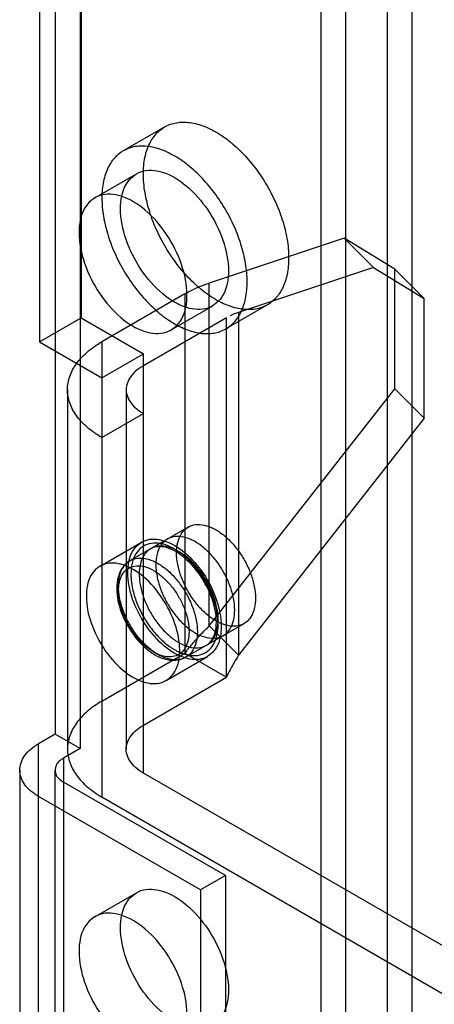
# Model space of a CAD drawing. Header units: millimetres. Extents: x 188 to 1028, y 131 to 1566.
# Tile 271 of 326: x 599 to 614, y 1325 to 1359. Entities that reach past the tile are written whole.
import ezdxf

# ---------------------------------------------------------------- set-up
doc = ezdxf.new("R2010")
doc.units = ezdxf.units.MM
doc.header["$LTSCALE"] = 110.325218
doc.layers.get('0').update_dxf_attribs({"linetype": 'CONTINUOUS'})

msp = doc.modelspace()

# ---------------------------------------------------------------- linework, layer by layer
at = {"color": 7, "linetype": 'CONTINUOUS'}
for p, q in [((609.663, 1565.991), (609.663, 633.546)), ((610.511, 633.056), (610.511, 1565.501)), ((612.774, 635.342), (612.774, 1564.195)), ((611.926, 1563.705), (611.926, 634.852)), ((600.612, 1379.094), (600.612, 1334.186)), ((601.46, 1378.604), (601.46, 1333.696)), ((601.496, 1360.621), (601.496, 1348.373)), ((600.082, 1359.804), (600.082, 1347.557)), ((604.342, 1354.874), (602.928, 1354.058)), ((601.964, 1352.462), (603.378, 1353.279)), ((610.458, 1351.089), (605.86, 1349.557)), ((610.458, 1351.089), (611.458, 1350.089)), ((612.19, 1350.034), (610.458, 1351.089)), ((611.458, 1350.089), (606.86, 1348.557)), ((611.458, 1350.089), (613.19, 1349.034)), ((612.19, 1345.951), (612.19, 1350.034)), ((612.19, 1350.034), (613.19, 1349.034)), ((605.86, 1337.873), (605.86, 1349.557)), ((605.031, 1349.19), (602.203, 1347.557)), ((605.031, 1349.19), (605.031, 1336.942)), ((613.19, 1344.951), (613.19, 1349.034)), ((604.564, 1347.959), (605.978, 1348.775)), ((607.842, 1348.812), (606.428, 1347.996)), ((600.082, 1347.557), (601.496, 1348.373)), ((601.496, 1348.373), (603.617, 1347.148)), ((606.445, 1348.373), (603.617, 1346.74)), ((606.445, 1336.126), (606.445, 1348.373)), ((606.86, 1348.557), (606.86, 1336.873)), ((600.082, 1347.557), (602.203, 1346.332)), ((602.203, 1347.557), (602.203, 1332.043)), ((602.203, 1346.332), (603.617, 1347.148)), ((603.617, 1332.86), (603.617, 1347.148)), ((601.031, 1345.924), (601.031, 1333.676)), ((603.031, 1345.924), (603.031, 1333.676)), ((605.86, 1337.873), (612.19, 1345.951)), ((613.19, 1344.951), (612.19, 1345.951)), ((602.203, 1344.291), (603.617, 1345.107)), ((613.19, 1344.951), (606.86, 1336.873)), ((605.142, 1341.241), (603.162, 1340.098)), ((602.139, 1339.911), (603.553, 1340.728)), ((607.042, 1337.95), (605.062, 1336.807)), ((606.86, 1336.873), (605.86, 1337.873)), ((602.203, 1335.309), (605.031, 1336.942)), ((605.031, 1336.942), (606.445, 1336.126)), ((604.389, 1336.014), (605.803, 1336.831)), ((603.617, 1334.493), (606.445, 1336.126)), ((600.612, 1334.186), (600.046, 1333.86)), ((601.46, 1333.696), (600.612, 1334.186)), ((600.046, 627.993), (600.046, 1333.86)), ((601.46, 1333.696), (600.895, 1333.37)), ((600.895, 1333.37), (600.895, 627.504)), ((599.402, 1332.962), (599.402, 659.755)), ((600.602, 1332.962), (600.602, 659.755)), ((615.284, 1326.124), (603.617, 1332.86)), ((606.41, 1329.369), (600.895, 1332.553)), ((605.562, 1328.879), (600.046, 1332.064)), ((613.87, 1325.307), (602.203, 1332.043)), ((606.41, 1329.369), (605.562, 1328.879)), ((606.41, 1329.369), (606.41, 684.863)), ((605.562, 1328.879), (605.562, 684.373)), ((601.964, 1327.967), (603.378, 1328.783))]:
    msp.add_line(p, q, dxfattribs=at)
for points in [[(603.193, 1339.637), (603.193, 1339.598), (603.194, 1339.559), (603.196, 1339.52)], [(603.476, 1339.637), (603.476, 1339.602), (603.477, 1339.567), (603.479, 1339.531)], [(602.769, 1339.065), (602.769, 1339.087), (602.769, 1339.108), (602.77, 1339.13)], [(606.163, 1338.085), (606.162, 1338.12), (606.161, 1338.155), (606.16, 1338.191)], [(606.163, 1337.922), (606.162, 1337.96), (606.161, 1337.999), (606.159, 1338.039)], [(605.173, 1337.677), (605.173, 1337.655), (605.172, 1337.634), (605.171, 1337.612)]]:
    msp.add_lwpolyline(points, dxfattribs=at)
for points, knots in [([(603.617, 1353.272), (603.617, 1353.461), (603.647, 1353.818), (603.802, 1354.305), (604.065, 1354.691), (604.427, 1354.949), (604.865, 1355.059), (605.35, 1355.02), (605.859, 1354.844), (606.373, 1354.541), (606.874, 1354.125), (607.341, 1353.613), (607.756, 1353.026), (608.101, 1352.387), (608.361, 1351.724), (608.525, 1351.064), (608.567, 1350.625), (608.567, 1350.415)], [0, 0, 0, 0, 0.064184, 0.121223, 0.172273, 0.220062, 0.269185, 0.322986, 0.383413, 0.450952, 0.525016, 0.604198, 0.686459, 0.769111, 0.850698, 0.928397, 1, 1, 1, 1]), ([(607.153, 1349.598), (607.153, 1349.807), (607.112, 1350.244), (606.949, 1350.901), (606.691, 1351.561), (606.348, 1352.199), (605.934, 1352.788), (605.466, 1353.303), (604.964, 1353.721), (604.45, 1354.025), (603.942, 1354.202), (603.458, 1354.242), (603.019, 1354.135), (602.655, 1353.879), (602.39, 1353.493), (602.233, 1353.004), (602.203, 1352.645), (602.203, 1352.456)], [0, 0, 0, 0, 0.071244, 0.148466, 0.22964, 0.312108, 0.394528, 0.474048, 0.548356, 0.615964, 0.676325, 0.73002, 0.779115, 0.82699, 0.878215, 0.935524, 1, 1, 1, 1]), ([(602.839, 1352.088), (602.839, 1352.371), (602.912, 1352.901), (603.523, 1353.454), (604.363, 1353.375), (605.151, 1352.869), (605.859, 1352.057), (606.362, 1351.061), (606.516, 1350.321), (606.516, 1349.965)], [0, 0, 0, 0, 0.130231, 0.233176, 0.344879, 0.489739, 0.658605, 0.836049, 1, 1, 1, 1]), ([(608.567, 1350.415), (608.567, 1350.226), (608.537, 1349.868), (608.381, 1349.381), (608.119, 1348.996), (607.757, 1348.738), (607.319, 1348.628), (606.834, 1348.667), (606.325, 1348.843), (605.811, 1349.146), (605.31, 1349.562), (604.843, 1350.074), (604.428, 1350.661), (604.083, 1351.299), (603.822, 1351.963), (603.659, 1352.623), (603.617, 1353.062), (603.617, 1353.272)], [0, 0, 0, 0, 0.064184, 0.121223, 0.172273, 0.220062, 0.269185, 0.322986, 0.383413, 0.450952, 0.525016, 0.604198, 0.686459, 0.769111, 0.850698, 0.928397, 1, 1, 1, 1]), ([(605.102, 1349.149), (605.102, 1349.502), (604.95, 1350.236), (604.453, 1351.227), (603.751, 1352.041), (602.963, 1352.552), (602.12, 1352.642), (601.499, 1352.091), (601.425, 1351.556), (601.425, 1351.272)], [0, 0, 0, 0, 0.162892, 0.338517, 0.507397, 0.652855, 0.765202, 0.869081, 1, 1, 1, 1]), ([(602.203, 1352.456), (602.203, 1352.246), (602.244, 1351.81), (602.406, 1351.153), (602.664, 1350.492), (603.008, 1349.854), (603.422, 1349.266), (603.89, 1348.751), (604.391, 1348.333), (604.906, 1348.029), (605.413, 1347.852), (605.898, 1347.811), (606.337, 1347.919), (606.701, 1348.175), (606.965, 1348.56), (607.122, 1349.049), (607.153, 1349.409), (607.153, 1349.598)], [0, 0, 0, 0, 0.071244, 0.148466, 0.22964, 0.312108, 0.394528, 0.474048, 0.548356, 0.615964, 0.676325, 0.73002, 0.779115, 0.82699, 0.878215, 0.935524, 1, 1, 1, 1]), ([(606.516, 1349.965), (606.516, 1349.683), (606.443, 1349.153), (605.832, 1348.6), (604.993, 1348.679), (604.204, 1349.184), (603.496, 1349.997), (602.993, 1350.993), (602.839, 1351.733), (602.839, 1352.088)], [0, 0, 0, 0, 0.130231, 0.233176, 0.344879, 0.489739, 0.658605, 0.836049, 1, 1, 1, 1]), ([(601.425, 1351.272), (601.425, 1350.919), (601.577, 1350.185), (602.074, 1349.194), (602.777, 1348.38), (603.564, 1347.869), (604.407, 1347.779), (605.028, 1348.33), (605.102, 1348.865), (605.102, 1349.149)], [0, 0, 0, 0, 0.162892, 0.338517, 0.507397, 0.652855, 0.765202, 0.869081, 1, 1, 1, 1]), ([(605.031, 1349.19), (605.115, 1349.238), (605.291, 1349.331), (605.567, 1349.453), (605.761, 1349.524), (605.86, 1349.557)], [0, 0, 0, 0, 0.320748, 0.654434, 1, 1, 1, 1]), ([(602.203, 1344.291), (602.027, 1344.392), (601.708, 1344.612), (601.328, 1345.012), (601.087, 1345.455), (601.004, 1345.924), (601.087, 1346.393), (601.328, 1346.835), (601.708, 1347.236), (602.027, 1347.455), (602.203, 1347.557)], [0, 0, 0, 0, 0.145164, 0.274794, 0.391268, 0.500005, 0.608742, 0.725215, 0.854841, 1, 1, 1, 1]), ([(603.617, 1346.74), (603.517, 1346.682), (603.338, 1346.557), (603.136, 1346.322), (603.027, 1346.06), (603.027, 1345.787), (603.136, 1345.526), (603.338, 1345.291), (603.517, 1345.165), (603.617, 1345.107)], [0, 0, 0, 0, 0.165154, 0.309736, 0.438587, 0.561412, 0.690263, 0.834845, 1, 1, 1, 1]), ([(604.748, 1340.371), (604.748, 1340.489), (604.77, 1340.709), (604.882, 1341.003), (605.073, 1341.22), (605.331, 1341.333), (605.629, 1341.336), (605.946, 1341.237), (606.267, 1341.048), (606.577, 1340.778), (606.86, 1340.443), (607.102, 1340.058), (607.287, 1339.647), (607.405, 1339.231), (607.435, 1338.953), (607.435, 1338.82)], [0, 0, 0, 0, 0.073545, 0.137545, 0.194565, 0.249605, 0.30939, 0.377678, 0.455401, 0.541773, 0.634429, 0.729911, 0.825515, 0.916713, 1, 1, 1, 1]), ([(606.728, 1338.412), (606.728, 1338.544), (606.698, 1338.821), (606.582, 1339.233), (606.399, 1339.642), (606.16, 1340.025), (605.879, 1340.361), (605.569, 1340.633), (605.248, 1340.825), (604.931, 1340.926), (604.631, 1340.926), (604.37, 1340.815), (604.176, 1340.598), (604.063, 1340.302), (604.041, 1340.081), (604.041, 1339.963)], [0, 0, 0, 0, 0.082964, 0.173344, 0.268031, 0.36291, 0.455615, 0.542339, 0.620322, 0.688769, 0.748808, 0.804256, 0.861723, 0.9262, 1, 1, 1, 1]), ([(603.087, 1339.698), (603.087, 1339.942), (603.15, 1340.4), (603.677, 1340.879), (604.401, 1340.812), (605.087, 1340.375), (605.703, 1339.668), (606.138, 1338.803), (606.269, 1338.164), (606.269, 1337.861)], [0, 0, 0, 0, 0.13017, 0.232831, 0.344397, 0.488683, 0.65935, 0.838372, 1, 1, 1, 1]), ([(606.159, 1338.039), (606.151, 1338.185), (606.104, 1338.488), (605.959, 1338.936), (605.747, 1339.375), (605.477, 1339.781), (605.166, 1340.134), (604.827, 1340.415), (604.479, 1340.609), (604.138, 1340.706), (603.818, 1340.694), (603.54, 1340.565), (603.335, 1340.326), (603.216, 1340.004), (603.193, 1339.764), (603.193, 1339.637)], [0, 0, 0, 0, 0.085241, 0.177092, 0.272378, 0.367123, 0.459056, 0.54462, 0.621356, 0.688743, 0.748165, 0.803547, 0.861287, 0.926069, 1, 1, 1, 1]), ([(606.16, 1338.191), (606.152, 1338.323), (606.109, 1338.597), (605.979, 1339.002), (605.786, 1339.4), (605.542, 1339.769), (605.258, 1340.089), (604.951, 1340.343), (604.635, 1340.518), (604.325, 1340.605), (604.035, 1340.592), (603.786, 1340.473), (603.603, 1340.257), (603.496, 1339.967), (603.476, 1339.751), (603.476, 1339.637)], [0, 0, 0, 0, 0.085075, 0.17682, 0.272183, 0.36768, 0.459813, 0.545481, 0.622445, 0.689922, 0.749326, 0.804781, 0.862161, 0.926443, 1, 1, 1, 1]), ([(606.104, 1338.004), (606.104, 1338.271), (605.983, 1338.84), (605.588, 1339.611), (605.033, 1340.226), (604.445, 1340.59), (604.011, 1340.588), (603.869, 1340.506)], [0, 0, 0, 0, 0.213804, 0.45666, 0.686967, 0.869203, 1, 1, 1, 1]), ([(607.435, 1338.82), (607.435, 1338.703), (607.414, 1338.483), (607.302, 1338.188), (607.111, 1337.972), (606.853, 1337.859), (606.555, 1337.856), (606.238, 1337.954), (605.917, 1338.144), (605.607, 1338.414), (605.323, 1338.749), (605.082, 1339.133), (604.897, 1339.545), (604.779, 1339.96), (604.748, 1340.239), (604.748, 1340.371)], [0, 0, 0, 0, 0.073545, 0.137545, 0.194565, 0.249605, 0.30939, 0.377678, 0.455401, 0.541773, 0.634429, 0.729911, 0.825515, 0.916713, 1, 1, 1, 1]), ([(604.855, 1337.044), (604.855, 1337.348), (604.724, 1337.985), (604.293, 1338.843), (603.686, 1339.546), (603.008, 1339.986), (602.281, 1340.07), (601.737, 1339.594), (601.673, 1339.128), (601.673, 1338.881)], [0, 0, 0, 0, 0.162131, 0.339201, 0.507548, 0.651229, 0.764083, 0.868455, 1, 1, 1, 1]), ([(603.162, 1340.098), (603.07, 1340.045), (602.896, 1339.887), (602.74, 1339.548), (602.71, 1339.286), (602.71, 1339.147)], [0, 0, 0, 0, 0.291753, 0.619248, 1, 1, 1, 1]), ([(602.769, 1339.228), (602.769, 1339.345), (602.79, 1339.565), (602.901, 1339.86), (603.093, 1340.077), (603.352, 1340.19), (603.652, 1340.192), (603.97, 1340.092), (604.292, 1339.901), (604.603, 1339.629), (604.886, 1339.291), (605.126, 1338.907), (605.309, 1338.497), (605.426, 1338.085), (605.456, 1337.809), (605.456, 1337.677)], [0, 0, 0, 0, 0.073397, 0.137354, 0.194438, 0.249954, 0.309964, 0.378502, 0.456728, 0.543567, 0.636504, 0.732195, 0.826958, 0.917226, 1, 1, 1, 1]), ([(602.77, 1339.13), (602.774, 1339.231), (602.801, 1339.42), (602.912, 1339.669), (603.092, 1339.846), (603.327, 1339.931), (603.593, 1339.921), (603.874, 1339.824), (604.157, 1339.648), (604.429, 1339.404), (604.676, 1339.104), (604.885, 1338.764), (605.045, 1338.403), (605.146, 1338.038), (605.173, 1337.794), (605.173, 1337.677)], [0, 0, 0, 0, 0.072046, 0.134624, 0.190964, 0.246646, 0.307461, 0.376962, 0.455962, 0.543228, 0.636213, 0.731696, 0.826281, 0.916662, 1, 1, 1, 1]), ([(604.041, 1339.963), (604.041, 1339.831), (604.072, 1339.554), (604.188, 1339.142), (604.371, 1338.733), (604.609, 1338.35), (604.891, 1338.014), (605.201, 1337.742), (605.522, 1337.55), (605.839, 1337.449), (606.138, 1337.449), (606.4, 1337.56), (606.594, 1337.777), (606.707, 1338.073), (606.728, 1338.294), (606.728, 1338.412)], [0, 0, 0, 0, 0.082964, 0.173344, 0.268031, 0.36291, 0.455615, 0.542339, 0.620322, 0.688769, 0.748808, 0.804256, 0.861723, 0.9262, 1, 1, 1, 1]), ([(606.269, 1337.861), (606.269, 1337.616), (606.206, 1337.157), (605.677, 1336.679), (604.951, 1336.748), (604.268, 1337.185), (603.655, 1337.888), (603.22, 1338.75), (603.087, 1339.39), (603.087, 1339.698)], [0, 0, 0, 0, 0.130231, 0.233176, 0.344879, 0.489739, 0.658605, 0.836049, 1, 1, 1, 1]), ([(603.479, 1339.531), (603.486, 1339.399), (603.529, 1339.125), (603.659, 1338.72), (603.852, 1338.322), (604.097, 1337.953), (604.38, 1337.633), (604.687, 1337.379), (605.003, 1337.204), (605.313, 1337.117), (605.603, 1337.13), (605.853, 1337.249), (606.035, 1337.465), (606.142, 1337.755), (606.163, 1337.971), (606.163, 1338.085)], [0, 0, 0, 0, 0.085075, 0.17682, 0.272183, 0.36768, 0.459813, 0.545481, 0.622445, 0.689922, 0.749326, 0.804781, 0.862161, 0.926443, 1, 1, 1, 1]), ([(605.456, 1337.677), (605.456, 1337.56), (605.434, 1337.34), (605.323, 1337.046), (605.132, 1336.829), (604.872, 1336.715), (604.572, 1336.713), (604.254, 1336.813), (603.932, 1337.005), (603.621, 1337.276), (603.338, 1337.614), (603.098, 1337.998), (602.915, 1338.408), (602.799, 1338.82), (602.769, 1339.096), (602.769, 1339.228)], [0, 0, 0, 0, 0.073397, 0.137354, 0.194438, 0.249954, 0.309964, 0.378502, 0.456728, 0.543567, 0.636504, 0.732195, 0.826958, 0.917226, 1, 1, 1, 1]), ([(603.196, 1339.52), (603.204, 1339.373), (603.252, 1339.07), (603.396, 1338.622), (603.609, 1338.184), (603.878, 1337.778), (604.19, 1337.425), (604.528, 1337.144), (604.876, 1336.95), (605.217, 1336.853), (605.538, 1336.864), (605.815, 1336.994), (606.02, 1337.232), (606.14, 1337.554), (606.163, 1337.795), (606.163, 1337.922)], [0, 0, 0, 0, 0.085241, 0.177092, 0.272378, 0.367123, 0.459056, 0.54462, 0.621356, 0.688743, 0.748165, 0.803547, 0.861287, 0.926069, 1, 1, 1, 1]), ([(601.673, 1338.881), (601.673, 1338.576), (601.804, 1337.941), (602.234, 1337.083), (602.842, 1336.379), (603.524, 1335.936), (604.253, 1335.859), (604.791, 1336.336), (604.855, 1336.799), (604.855, 1337.044)], [0, 0, 0, 0, 0.162892, 0.338517, 0.507397, 0.652855, 0.765202, 0.869081, 1, 1, 1, 1]), ([(602.71, 1339.147), (602.71, 1338.875), (602.832, 1338.313), (603.235, 1337.566), (603.799, 1336.979), (604.446, 1336.653), (604.9, 1336.714), (605.062, 1336.807)], [0, 0, 0, 0, 0.215091, 0.445743, 0.665787, 0.852115, 1, 1, 1, 1]), ([(605.171, 1337.612), (605.167, 1337.511), (605.14, 1337.322), (605.029, 1337.073), (604.849, 1336.896), (604.614, 1336.811), (604.348, 1336.821), (604.068, 1336.919), (603.784, 1337.094), (603.512, 1337.339), (603.265, 1337.639), (603.056, 1337.978), (602.897, 1338.34), (602.795, 1338.704), (602.769, 1338.948), (602.769, 1339.065)], [0, 0, 0, 0, 0.072046, 0.134624, 0.190964, 0.246646, 0.307461, 0.376962, 0.455962, 0.543228, 0.636213, 0.731696, 0.826281, 0.916662, 1, 1, 1, 1]), ([(605.031, 1336.942), (605.114, 1337.053), (605.286, 1337.269), (605.563, 1337.579), (605.759, 1337.777), (605.86, 1337.873)], [0, 0, 0, 0, 0.331705, 0.665258, 1, 1, 1, 1]), ([(605.769, 1337.216), (605.842, 1337.257), (605.975, 1337.391), (606.084, 1337.673), (606.104, 1337.887), (606.104, 1338.004)], [0, 0, 0, 0, 0.282163, 0.608244, 1, 1, 1, 1]), ([(606.86, 1336.873), (606.809, 1336.793), (606.711, 1336.631), (606.572, 1336.382), (606.487, 1336.212), (606.445, 1336.126)], [0, 0, 0, 0, 0.331364, 0.664877, 1, 1, 1, 1]), ([(602.203, 1335.309), (602.027, 1335.208), (601.708, 1334.988), (601.328, 1334.588), (601.087, 1334.145), (601.004, 1333.676), (601.087, 1333.207), (601.328, 1332.765), (601.708, 1332.364), (602.027, 1332.145), (602.203, 1332.043)], [0, 0, 0, 0, 0.145164, 0.274793, 0.391267, 0.500003, 0.60874, 0.725214, 0.854841, 1, 1, 1, 1]), ([(603.617, 1332.86), (603.517, 1332.917), (603.338, 1333.043), (603.136, 1333.278), (603.027, 1333.54), (603.027, 1333.813), (603.136, 1334.074), (603.338, 1334.309), (603.517, 1334.435), (603.617, 1334.493)], [0, 0, 0, 0, 0.165155, 0.309737, 0.438588, 0.561413, 0.690264, 0.834846, 1, 1, 1, 1]), ([(600.046, 1332.064), (599.863, 1332.169), (599.55, 1332.409), (599.336, 1332.962), (599.55, 1333.514), (599.863, 1333.754), (600.046, 1333.86)], [0, 0, 0, 0, 0.277328, 0.500001, 0.722674, 1, 1, 1, 1]), ([(600.895, 1333.37), (600.791, 1333.31), (600.606, 1333.164), (600.589, 1332.777), (600.784, 1332.617), (600.895, 1332.553)], [0, 0, 0, 0, 0.347851, 0.627479, 1, 1, 1, 1]), ([(602.839, 1327.593), (602.839, 1327.876), (602.912, 1328.406), (603.523, 1328.959), (604.363, 1328.879), (605.151, 1328.374), (605.859, 1327.562), (606.362, 1326.566), (606.516, 1325.826), (606.516, 1325.47)], [0, 0, 0, 0, 0.130231, 0.233176, 0.344879, 0.489739, 0.658605, 0.836049, 1, 1, 1, 1]), ([(605.102, 1324.654), (605.102, 1325.007), (604.95, 1325.741), (604.453, 1326.732), (603.751, 1327.546), (602.963, 1328.057), (602.12, 1328.147), (601.499, 1327.595), (601.425, 1327.061), (601.425, 1326.777)], [0, 0, 0, 0, 0.162892, 0.338517, 0.507397, 0.652855, 0.765202, 0.869081, 1, 1, 1, 1]), ([(606.516, 1325.47), (606.516, 1325.188), (606.443, 1324.658), (605.832, 1324.105), (604.993, 1324.184), (604.204, 1324.689), (603.496, 1325.502), (602.993, 1326.498), (602.839, 1327.238), (602.839, 1327.593)], [0, 0, 0, 0, 0.130231, 0.233176, 0.344879, 0.489739, 0.658605, 0.836049, 1, 1, 1, 1]), ([(601.425, 1326.777), (601.425, 1326.424), (601.577, 1325.69), (602.074, 1324.699), (602.777, 1323.885), (603.564, 1323.374), (604.407, 1323.284), (605.028, 1323.835), (605.102, 1324.37), (605.102, 1324.654)], [0, 0, 0, 0, 0.162892, 0.338517, 0.507397, 0.652855, 0.765202, 0.869081, 1, 1, 1, 1])]:
    msp.add_open_spline(points, degree=3, knots=knots, dxfattribs=at)
msp.add_open_spline([(606.86, 1348.557), (606.762, 1348.524), (606.663, 1348.493), (606.574, 1348.441)], degree=3, dxfattribs=at)

doc.saveas('drawing.dxf')
